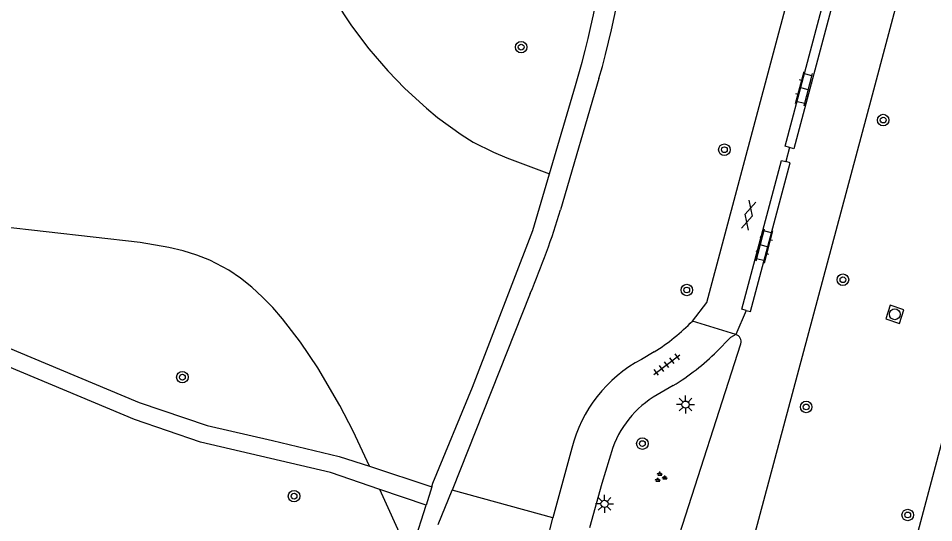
# Model space of a CAD drawing. Extents: x 131000 to 133014, y 396499 to 399001.
# Drawn here: x 131221.3 to 131284.8, y 398263.5 to 398298.5 of the extents above; entities that cross this region are included whole.
import ezdxf

# ---------------------------------------------------------------- set-up
doc = ezdxf.new("R2010")
doc.units = 0
for name, color, linetype in [('gg-knt-onverhard', 7, 'Continuous'), ('gg-knt-verharding', 7, 'Continuous'), ('gt-grn-groengrens', 7, 'Continuous'), ('gt-grn-vlakafsluiter', 7, 'Continuous'), ('gt-symb-boom', 7, 'Continuous'), ('gt-symb-gesloten verharding', 7, 'Continuous'), ('gt-symb-groenvak', 7, 'Continuous'), ('gt-symb-klinker verharding', 7, 'Continuous'), ('gt-symb-lichtmast', 7, 'Continuous'), ('gt-symb-rioolschacht', 7, 'Continuous'), ('gt-symb-tegel verharding', 7, 'Continuous')]:
    doc.layers.add(name, color=color, linetype=linetype)

# ---------------------------------------------------------------- blocks, each defined once
blk = doc.blocks.new('gt0-BOOM')
at = {"layer": 'gt-symb-boom'}
for radius in [0.4, 0.2]:
    blk.add_circle((0, 0), radius, dxfattribs=at)
blk = doc.blocks.new('gt0-KL1')
at = {"layer": 'gt-symb-klinker verharding'}
for p, q in [((-1.15, 0.3), (1.15, 0.3)), ((-1, -0.3), (-1, 0.3)), ((-0.5, 0.3), (-0.5, 0.45)), ((0, -0.3), (0, 0.3)), ((0.5, 0.3), (0.5, 0.45)), ((1, -0.3), (1, 0.3)), ((-1.15, -0.3), (1.15, -0.3)), ((-0.5, -0.45), (-0.5, -0.3)), ((0.5, -0.45), (0.5, -0.3))]:
    blk.add_line(p, q, dxfattribs=at)
blk = doc.blocks.new('gt0-RS')
at = {"layer": 'gt-symb-rioolschacht'}
blk.add_lwpolyline([(-0.5, -0.5), (0.5, -0.5), (0.5, 0.5), (-0.5, 0.5)], close=True, dxfattribs=at)
blk.add_circle((0, 0), 0.375, dxfattribs=at)
blk = doc.blocks.new('gt0-GESVH1')
at = {"layer": 'gt-symb-gesloten verharding'}
for p, q in [((-0.992, -0.261), (0.008, 0.239)), ((0.008, -0.261), (-0.992, 0.239)), ((0.008, 0.239), (1.008, -0.261)), ((1.008, 0.239), (0.008, -0.261))]:
    blk.add_line(p, q, dxfattribs=at)
blk = doc.blocks.new('gt0-LMAST')
at = {"layer": 'gt-symb-lichtmast'}
for p, q in [((-0.182, 0.173), (-0.447, 0.438)), ((-0.005, 0.246), (-0.005, 0.621)), ((0.172, 0.173), (0.437, 0.438)), ((-0.255, -0.004), (-0.63, -0.004)), ((-0.182, -0.181), (-0.447, -0.446)), ((-0.005, -0.254), (-0.005, -0.629)), ((0.437, -0.446), (0.172, -0.181)), ((0.245, -0.004), (0.62, -0.004))]:
    blk.add_line(p, q, dxfattribs=at)
blk.add_circle((-0.005, -0.004), 0.25, dxfattribs=at)
blk = doc.blocks.new('gt0-GRVAK')
at = {"layer": 'gt-symb-groenvak'}
for p, q in [((-0.11, 0.189), (-0.228, 0.24)), ((-0.182, 0.153), (0.088, 0.153)), ((-0.091, 0.211), (-0.156, 0.322)), ((-0.047, 0.214), (-0.047, 0.393)), ((-0.004, 0.211), (0.061, 0.322)), ((0.015, 0.189), (0.133, 0.24)), ((0.262, -0.052), (0.197, 0.059)), ((0.305, -0.049), (0.305, 0.13)), ((0.349, -0.052), (0.414, 0.059)), ((-0.245, -0.228), (-0.363, -0.177)), ((-0.318, -0.264), (-0.047, -0.264)), ((-0.226, -0.206), (-0.291, -0.095)), ((-0.183, -0.203), (-0.183, -0.024)), ((-0.139, -0.206), (-0.074, -0.095)), ((-0.12, -0.228), (-0.002, -0.177)), ((0.243, -0.074), (0.125, -0.023)), ((0.17, -0.11), (0.441, -0.11)), ((0.368, -0.074), (0.486, -0.023))]:
    blk.add_line(p, q, dxfattribs=at)
blk = doc.blocks.new('gt0-TEG1')
at = {"layer": 'gt-symb-tegel verharding'}
for p, q in [((-1.125, 0), (1.125, 0)), ((-0.9, -0.25), (-0.9, 0.25)), ((-0.45, -0.25), (-0.45, 0.25)), ((0, -0.25), (0, 0.25)), ((0.45, -0.25), (0.45, 0.25)), ((0.9, -0.25), (0.9, 0.25))]:
    blk.add_line(p, q, dxfattribs=at)

msp = doc.modelspace()

# ---------------------------------------------------------------- linework, layer by layer
at = {"layer": 'gg-knt-onverhard'}
for p, q in [((131261.571, 398294.272), (131258.914, 398285.18)), ((131258.144, 398287.683), (131259.946, 398293.793)), ((131256.814, 398279.382), (131251.406, 398265.779)), ((131248.474, 398261.25), (131249.597, 398264.737))]:
    msp.add_line(p, q, dxfattribs=at)
msp.add_lwpolyline([(131250.001, 398266.007), (131250.074, 398266.258), (131252.815, 398272.904), (131256.983, 398283.746), (131258.144, 398287.683)], dxfattribs=at)
for centre, radius, start, end in [((131205.247, 398310.579), 58.638, 343.85292, 357.46906), ((131199.95, 398311.572), 62.575, 343.4936, 355.84036), ((131199.776, 398303.32), 61.858, 337.23283, 342.94702)]:
    msp.add_arc(centre, radius, start, end, dxfattribs=at)
at = {"layer": 'gg-knt-verharding'}
for p, q in [((131271.061, 398276.541), (131268.052, 398277.479)), ((131266.772, 398261.529), (131271.401, 398275.915)), ((131265.408, 398275.352), (131264.517, 398274.827)), ((131266.719, 398273.009), (131265.89, 398272.526)), ((131259.688, 398268.68), (131258.369, 398263.843)), ((131245.668, 398267.425), (131250.001, 398266.007)), ((131249.597, 398264.737), (131246.398, 398265.824)), ((131250.001, 398266.007), (131249.597, 398264.737)), ((131250.429, 398263.383), (131251.406, 398265.779)), ((131258.369, 398263.843), (131251.406, 398265.779))]:
    msp.add_line(p, q, dxfattribs=at)
for points in [[(131268.052, 398277.479), (131269.036, 398278.774), (131301.918, 398401.82), (131314.692, 398449.944), (131328.049, 398500)], [(131335.602, 398500), (131280.41, 398292.791), (131271.677, 398260.201)], [(131282.193, 398257.274), (131306.97, 398350.263), (131317.74, 398390.874), (131332.445, 398445.888), (131346.816, 398500)], [(131274.771, 398289.502), (131274.464, 398289.584), (131277.21, 398299.863), (131277.517, 398299.781)], [(131277.517, 398299.781), (131277.824, 398299.699), (131275.077, 398289.42), (131274.771, 398289.502)], [(131271.772, 398278.218), (131271.467, 398278.3), (131274.221, 398288.604), (131274.526, 398288.523)], [(131271.772, 398278.218), (131272.076, 398278.136), (131274.831, 398288.441), (131274.526, 398288.523)], [(131189.483, 398285.824), (131194.323, 398283.874), (131198.414, 398282.445), (131203.136, 398281.673), (131207.526, 398280.911), (131211.989, 398279.303), (131221.209, 398275.39), (131229.706, 398271.85), (131234.42, 398270.257), (131238.947, 398269.217), (131243.577, 398268.109), (131245.668, 398267.425)], [(131246.398, 398265.824), (131242.981, 398266.986), (131238.81, 398267.951), (131233.971, 398269.104), (131229.385, 398270.666), (131220.729, 398274.29), (131211.623, 398278.163), (131207.163, 398279.771), (131203.016, 398280.496), (131198.131, 398281.238), (131193.993, 398282.738), (131188.996, 398284.66)], [(131271.061, 398276.541), (131270.675, 398276.334), (131269.747, 398275.383)], [(131262.534, 398268.721), (131261.779, 398266.236), (131260.922, 398263.156)], [(131255.296, 398252.526), (131257.586, 398260.616), (131258.369, 398263.843)]]:
    msp.add_lwpolyline(points, dxfattribs=at)
for centre, radius, start, end in [((131257.798, 398287.518), 14.35, 302.0253, 315.60548), ((131270.92, 398276.059), 0.502, 343.34658, 73.66893), ((131257.717, 398287.609), 17.153, 301.65714, 314.53688), ((131269.061, 398266.287), 9.674, 118.0175, 165.6771), ((131269.029, 398266.375), 6.905, 117.03508, 160.1405)]:
    msp.add_arc(centre, radius, start, end, dxfattribs=at)
at = {"layer": 'gt-grn-groengrens'}
msp.add_line((131248.474, 398261.25), (131246.398, 398265.824), dxfattribs=at)
for points in [[(131232.517, 398310.677), (131241.563, 398304.043), (131241.733, 398303.322), (131242.043, 398302.369), (131242.422, 398301.439), (131242.868, 398300.507), (131243.863, 398298.769), (131244.416, 398297.935), (131245.621, 398296.332), (131246.94, 398294.813), (131248.134, 398293.586), (131249.618, 398292.217), (131250.393, 398291.574), (131252.016, 398290.401), (131252.867, 398289.883), (131254.261, 398289.175), (131255.18, 398288.784), (131258.144, 398287.683)], [(131245.668, 398267.425), (131244.535, 398269.855), (131243.619, 398271.634), (131242.098, 398274.242), (131240.904, 398276.013), (131239.649, 398277.639), (131238.974, 398278.41), (131238.266, 398279.141), (131237.522, 398279.822), (131236.742, 398280.446), (131235.924, 398281.002), (131234.618, 398281.692), (131233.701, 398282.05), (131232.753, 398282.341), (131231.779, 398282.573), (131229.779, 398282.913), (131210.235, 398285.128), (131190.122, 398287.291)]]:
    msp.add_lwpolyline(points, dxfattribs=at)
at = {"layer": 'gt-grn-vlakafsluiter'}
for p, q in [((131274.771, 398289.502), (131274.526, 398288.523)), ((131271.772, 398278.218), (131271.061, 398276.541))]:
    msp.add_line(p, q, dxfattribs=at)

# ---------------------------------------------------------------- block references
at = {"layer": 'gt-symb-boom'}
for p in [(131256.182, 398296.455), (131281.267, 398291.401), (131270.262, 398289.35), (131278.474, 398280.345), (131267.657, 398279.632), (131232.709, 398273.592), (131275.931, 398271.53), (131264.583, 398268.993), (131240.449, 398265.355), (131282.963, 398264.049)]:
    msp.add_blockref('gt0-BOOM', p, dxfattribs=at)
at = {"layer": 'gt-symb-gesloten verharding', "rotation": -104.18918015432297}
msp.add_blockref('gt0-GESVH1', (131271.958, 398284.82), dxfattribs=at)
at = {"layer": 'gt-symb-groenvak'}
msp.add_blockref('gt0-GRVAK', (131265.835, 398266.657), dxfattribs=at)
at = {"layer": 'gt-symb-klinker verharding'}
for p, rotation in [((131275.785, 398293.584), 75.11653524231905), ((131273.039, 398282.687), 75.11653524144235)]:
    msp.add_blockref('gt0-KL1', p, dxfattribs=dict(at, rotation=rotation))
at = {"layer": 'gt-symb-lichtmast'}
for p in [(131267.58, 398271.698), (131261.967, 398264.821)]:
    msp.add_blockref('gt0-LMAST', p, dxfattribs=at)
at = {"layer": 'gt-symb-rioolschacht', "rotation": -18.054552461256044}
msp.add_blockref('gt0-RS', (131282.07, 398277.949), dxfattribs=at)
at = {"layer": 'gt-symb-tegel verharding', "rotation": 36.86989764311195}
msp.add_blockref('gt0-TEG1', (131266.274, 398274.464), dxfattribs=at)

doc.saveas('drawing.dxf')
